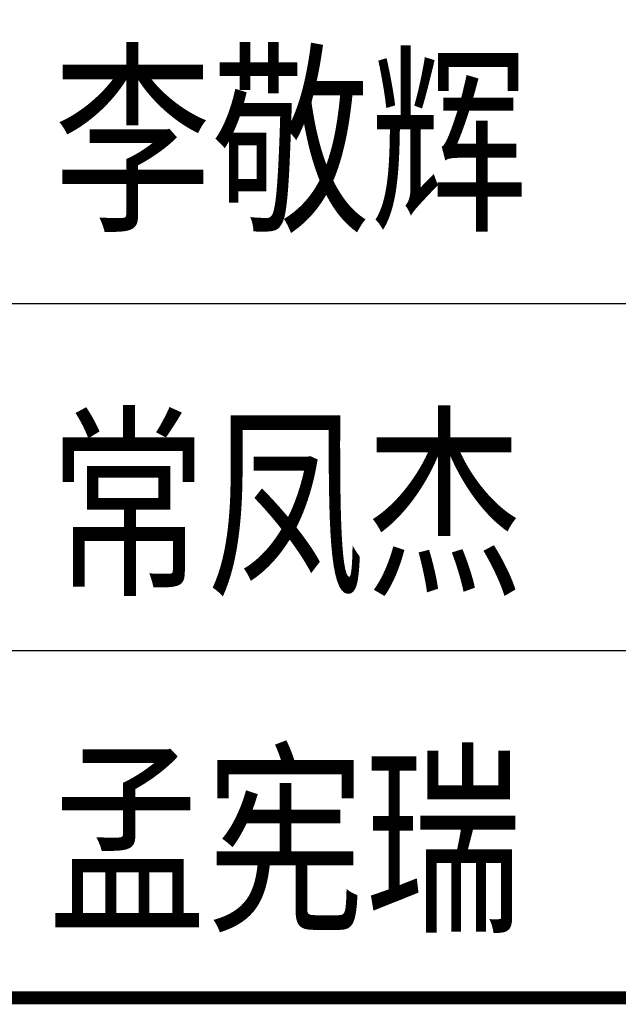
# Model space of a CAD drawing. Extents: x -302077 to 107904, y -9283 to 295706.
# Tile 257 of 297: x 12200 to 13579, y 246891 to 249160. Entities that reach past the tile are written whole.
import ezdxf
from ezdxf.enums import TextEntityAlignment as Align

# ---------------------------------------------------------------- set-up
doc = ezdxf.new("R2010")
doc.units = 0
doc.header["$LTSCALE"] = 500
doc.header["$MEASUREMENT"] = 0
doc.layers.get('0').update_dxf_attribs({"linetype": 'CONTINUOUS'})
doc.layers.add('PUB_TITLE', color=4, linetype='CONTINUOUS')
doc.layers.add('TK', color=7, linetype='CONTINUOUS')
doc.styles.add('TKHZ1', font='txt', dxfattribs={"width": 0.8})

# ---------------------------------------------------------------- blocks, each defined once
blk = doc.blocks.new('wrtgtg')
at = {"layer": 'PUB_TITLE'}
for p, q in [((2204.3, 6358.8), (7804.3, 6358.8)), ((2204.3, 5558.8), (7804.3, 5558.8)), ((2204.3, 4758.8), (7804.3, 4758.8)), ((2204.3, 4758.8), (7804.3, 4758.8))]:
    blk.add_line(p, q, dxfattribs=at)
at = {"layer": 'PUB_TITLE', "const_width": 29.7}
blk.add_lwpolyline([(2204.3, 4758.8), (7804.3, 4758.8)], dxfattribs=at)
at = {"layer": 'TK', "style": 'TKHZ1', "width": 0.8}
for s, height, p in [('李敬辉', 350.02, (5361.9, 6741.1)), ('常凤杰', 350, (5350.9, 5903.9)), ('孟宪瑞', 350, (5349.1, 5130.2))]:
    blk.add_text(s, height=height, dxfattribs=at).set_placement(p, align=Align.MIDDLE)

msp = doc.modelspace()

# ---------------------------------------------------------------- block references
msp.add_blockref('wrtgtg', (7462.635, 242147.088))

doc.saveas('drawing.dxf')
